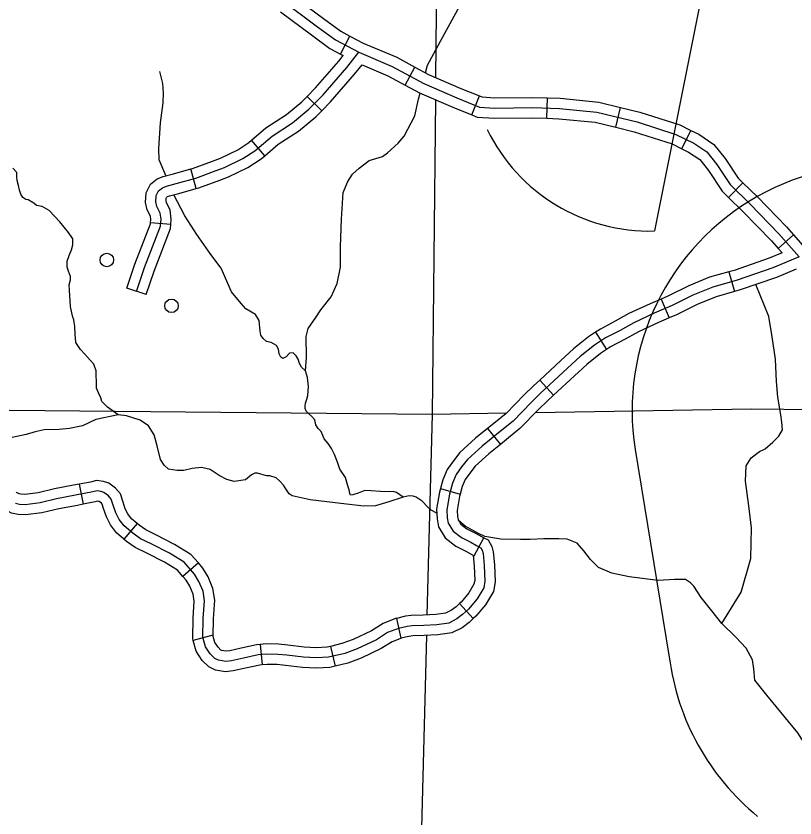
# Model space of a CAD drawing. Extents: x 22866 to 28196, y 1324810 to 1328105.
# Drawn here: x 24889.7 to 25027.1, y 1326082.2 to 1326223.5 of the extents above; entities that cross this region are included whole.
import ezdxf

# ---------------------------------------------------------------- set-up
doc = ezdxf.new("R2010")
doc.units = 0
for name, color, linetype in [('Level 32', 7, 'Continuous'), ('Level 35', 7, 'Continuous'), ('Level 5', 7, 'Continuous'), ('Level 56', 7, 'Continuous'), ('Level 63', 7, 'Continuous')]:
    doc.layers.add(name, color=color, linetype=linetype)

msp = doc.modelspace()

# ---------------------------------------------------------------- linework, layer by layer
at = {"layer": 'Level 32'}
for p, q in [((24946.92, 1326216.84), (24948.61, 1326220.02)), ((24958.33, 1326211.38), (24960.04, 1326214.54)), ((24943.63, 1326206.85), (24941.06, 1326209.38)), ((24970.06, 1326206.12), (24971.42, 1326209.45)), ((24983.3, 1326205.52), (24983.41, 1326209.12)), ((24995.47, 1326203.94), (24996.31, 1326207.44)), ((25007.12, 1326200.16), (25008.7, 1326203.39)), ((24933.58, 1326198.92), (24931.24, 1326201.66)), ((24921.52, 1326193.14), (24920.55, 1326196.61)), ((25015.35, 1326191.59), (25017.87, 1326194.16)), ((24917.03, 1326186.8), (24913.45, 1326187.11)), ((25024.09, 1326182.59), (25026.79, 1326184.97)), ((25015.42, 1326178.46), (25016.4, 1326175)), ((24912.69, 1326174.45), (24909.28, 1326175.61)), ((25003.47, 1326173.68), (25004.88, 1326170.37)), ((24991.91, 1326167.83), (24993.84, 1326164.8)), ((24982.06, 1326159.39), (24984.51, 1326156.75)), ((24972.87, 1326150.86), (24975.13, 1326148.06)), ((24900.87, 1326141.05), (24901.55, 1326137.51)), ((24964.56, 1326140.27), (24968.02, 1326139.28)), ((24911.09, 1326134.11), (24908.76, 1326131.36)), ((24970.53, 1326128.42), (24972.2, 1326131.61)), ((24921.88, 1326127.17), (24919.16, 1326124.81)), ((24967.89, 1326120.01), (24970.35, 1326117.37)), ((24956.79, 1326117.41), (24957.59, 1326113.9)), ((24924.46, 1326114.42), (24920.97, 1326113.51)), ((24932.8, 1326112.8), (24933.14, 1326109.22)), ((24945.17, 1326112.48), (24946, 1326108.98))]:
    msp.add_line(p, q, dxfattribs=at)
for points in [[(24904.04, 1326263.31), (24904.55, 1326262.4), (24906.54, 1326258.5), (24909.55, 1326253.56), (24911.33, 1326251.42), (24914.83, 1326247.71), (24920.5, 1326241.45), (24924.55, 1326237.03), (24928.89, 1326232.54), (24936.61, 1326226.36), (24942.86, 1326221.64), (24946.03, 1326219.36), (24950.17, 1326217.15)], [(24938.52, 1326227.18), (24943.93, 1326223.09), (24946.98, 1326220.89), (24948.61, 1326220.02)], [(24936.35, 1326224.3), (24941.8, 1326220.2), (24945.07, 1326217.83), (24946.92, 1326216.84)], [(24948.61, 1326220.02), (24950.95, 1326218.78), (24956.84, 1326216.27), (24960.04, 1326214.54)], [(24931.85, 1326199.81), (24934.87, 1326202.39), (24938.45, 1326204.73), (24941.36, 1326207.11), (24943.88, 1326209.67), (24948.03, 1326214.45), (24950.17, 1326217.15)], [(24946.92, 1326216.84), (24947.42, 1326216.58)], [(24950.17, 1326217.15), (24956.05, 1326214.65), (24961.65, 1326211.63), (24967.46, 1326209.13), (24971.43, 1326207.51), (24974.12, 1326207.32)], [(24941.06, 1326209.38), (24942.56, 1326210.9), (24946.64, 1326215.6), (24947.42, 1326216.58)], [(24943.63, 1326206.85), (24945.2, 1326208.45), (24949.41, 1326213.3), (24950.73, 1326214.96)], [(24950.73, 1326214.96), (24955.27, 1326213.03), (24958.33, 1326211.38)], [(24960.04, 1326214.54), (24962.43, 1326213.25), (24968.15, 1326210.79), (24971.42, 1326209.45)], [(24958.33, 1326211.38), (24960.86, 1326210.01), (24966.76, 1326207.47), (24970.06, 1326206.12)], [(24931.24, 1326201.66), (24933.79, 1326203.83), (24937.39, 1326206.18), (24940.14, 1326208.44), (24941.06, 1326209.38)], [(24971.42, 1326209.45), (24971.84, 1326209.28), (24974.17, 1326209.12), (24980.84, 1326209.2), (24983.41, 1326209.12)], [(24983.41, 1326209.12), (24985.64, 1326209.05), (24992.45, 1326208.37), (24996.31, 1326207.44)], [(24933.58, 1326198.92), (24935.95, 1326200.94), (24939.52, 1326203.27), (24942.57, 1326205.78), (24943.63, 1326206.85)], [(24974.12, 1326207.32), (24980.82, 1326207.4), (24985.53, 1326207.25), (24992.15, 1326206.59), (24999.21, 1326204.89), (25006.05, 1326202.68), (25009.21, 1326201.14), (25011.5, 1326199.59), (25013.26, 1326197.38), (25015.61, 1326193.85), (25019.15, 1326190.39), (25024.22, 1326185.16), (25027.79, 1326181.11)], [(24996.31, 1326207.44), (24999.7, 1326206.63), (25006.73, 1326204.36), (25008.7, 1326203.39)], [(24970.06, 1326206.12), (24971.02, 1326205.73), (24974.07, 1326205.52), (24980.8, 1326205.6), (24983.3, 1326205.52)], [(24983.3, 1326205.52), (24985.41, 1326205.45), (24991.85, 1326204.81), (24995.47, 1326203.94)], [(24995.47, 1326203.94), (24998.72, 1326203.16), (25005.38, 1326201.01), (25007.12, 1326200.16)], [(25008.7, 1326203.39), (25010.12, 1326202.7), (25012.73, 1326200.93), (25014.72, 1326198.45), (25017.01, 1326195), (25017.87, 1326194.16)], [(24920.55, 1326196.61), (24920.87, 1326196.7), (24924.39, 1326197.99), (24925.79, 1326198.51), (24928.83, 1326199.98), (24930.77, 1326201.26), (24931.24, 1326201.66)], [(24914.54, 1326190), (24914.37, 1326190.83), (24914.44, 1326191.91), (24914.86, 1326192.74), (24915.55, 1326193.29), (24916.24, 1326193.57), (24917.97, 1326194.02), (24921.42, 1326194.99), (24925.02, 1326196.3), (24926.5, 1326196.85), (24929.72, 1326198.41), (24931.85, 1326199.81)], [(25007.12, 1326200.16), (25008.31, 1326199.58), (25010.26, 1326198.25), (25011.81, 1326196.32), (25014.22, 1326192.69), (25015.35, 1326191.59)], [(24921.52, 1326193.14), (24921.98, 1326193.27), (24925.64, 1326194.61), (24927.21, 1326195.2), (24930.61, 1326196.84), (24932.94, 1326198.37), (24933.58, 1326198.92)], [(24913.45, 1326187.11), (24913.49, 1326187.69), (24913.42, 1326188.28), (24912.83, 1326189.39), (24912.56, 1326190.71), (24912.67, 1326192.39), (24913.42, 1326193.9), (24914.63, 1326194.86), (24915.67, 1326195.28), (24917.5, 1326195.76), (24920.55, 1326196.61)], [(25017.87, 1326194.16), (25020.42, 1326191.66), (25025.54, 1326186.38), (25026.79, 1326184.97)], [(24917.03, 1326186.8), (24917.11, 1326187.76), (24916.91, 1326189.38), (24916.26, 1326190.62), (24916.18, 1326190.96), (24916.21, 1326191.43), (24916.29, 1326191.58), (24916.46, 1326191.72), (24916.8, 1326191.85), (24918.44, 1326192.28), (24921.52, 1326193.14)], [(25015.35, 1326191.59), (25017.87, 1326189.12), (25022.9, 1326183.94), (25024.09, 1326182.59)], [(24910.98, 1326175.03), (24912.4, 1326179.21), (24915.2, 1326186.51), (24915.3, 1326187.72), (24915.17, 1326188.83), (24914.54, 1326190)], [(24909.28, 1326175.61), (24910.71, 1326179.82), (24913.43, 1326186.92), (24913.45, 1326187.11)], [(24912.69, 1326174.45), (24914.1, 1326178.6), (24916.97, 1326186.1), (24917.03, 1326186.8)], [(25026.79, 1326184.97), (25029.15, 1326182.3), (25031.31, 1326179.82), (25035.05, 1326176.19), (25035.45, 1326175.73)], [(25024.78, 1326181.8), (25022.53, 1326180.86), (25016.32, 1326178.72), (25015.42, 1326178.46)], [(25024.09, 1326182.59), (25024.78, 1326181.8)], [(25027.79, 1326181.11), (25023.17, 1326179.17), (25016.86, 1326177), (25012.59, 1326175.79), (25009.07, 1326174.34), (25005.41, 1326172.55), (25002.24, 1326171.2), (24998.62, 1326169.51), (24996.24, 1326168.16), (24993.66, 1326166.82), (24991.7, 1326165.56), (24989.21, 1326163.53), (24986.97, 1326161.49), (24982.21, 1326157.07), (24980.6, 1326155.52), (24977.36, 1326152.17), (24975.08, 1326150.33), (24971.91, 1326147.77), (24969.32, 1326145.43), (24968.29, 1326144.08), (24967.32, 1326142.73)], [(25027.29, 1326178.95), (25023.81, 1326177.49), (25017.4, 1326175.28), (25016.4, 1326175)], [(25015.42, 1326178.46), (25012, 1326177.5), (25008.33, 1326175.98), (25004.66, 1326174.19), (25003.47, 1326173.68)], [(25016.4, 1326175), (25013.17, 1326174.09), (25009.81, 1326172.7), (25006.16, 1326170.91), (25004.88, 1326170.37)], [(25003.47, 1326173.68), (25001.51, 1326172.85), (24997.79, 1326171.11), (24995.38, 1326169.75), (24992.76, 1326168.38), (24991.91, 1326167.83)], [(25004.88, 1326170.37), (25002.97, 1326169.56), (24999.44, 1326167.91), (24997.1, 1326166.58), (24994.56, 1326165.26), (24993.84, 1326164.8)], [(24991.91, 1326167.83), (24990.64, 1326167.02), (24988.04, 1326164.89), (24985.75, 1326162.82), (24982.06, 1326159.39)], [(24993.84, 1326164.8), (24992.75, 1326164.1), (24990.39, 1326162.16), (24988.19, 1326160.16), (24984.51, 1326156.75)], [(24982.06, 1326159.39), (24980.97, 1326158.38), (24979.33, 1326156.79), (24976.14, 1326153.5), (24973.95, 1326151.73), (24972.87, 1326150.86)], [(24984.51, 1326156.75), (24983.45, 1326155.76), (24981.87, 1326154.24), (24978.58, 1326150.84), (24976.21, 1326148.93), (24975.13, 1326148.06)], [(24972.87, 1326150.86), (24970.74, 1326149.14), (24967.99, 1326146.65), (24966.84, 1326145.15), (24965.74, 1326143.61), (24965, 1326141.8), (24964.56, 1326140.27)], [(24975.13, 1326148.06), (24973.08, 1326146.4), (24970.65, 1326144.2), (24969.73, 1326143.01), (24968.91, 1326141.86), (24968.41, 1326140.62), (24968.02, 1326139.28)], [(24967.32, 1326142.73), (24966.7, 1326141.21), (24966.15, 1326139.27), (24965.7, 1326136.55), (24965.77, 1326135.13), (24965.94, 1326134.17), (24966.77, 1326132.79), (24968.25, 1326131.65), (24969.91, 1326130.82), (24970.94, 1326130.23), (24971.67, 1326129.85), (24971.94, 1326129.4), (24972.08, 1326128.82), (24972.29, 1326126.74), (24972.39, 1326123.98), (24972.19, 1326122.8), (24971.05, 1326120.83), (24969.5, 1326119.04), (24968.46, 1326118.07), (24967.43, 1326117.31), (24966.01, 1326116.59), (24963.94, 1326116.28), (24961.6, 1326116.17), (24959.56, 1326116.1), (24958.7, 1326116), (24957.18, 1326115.65), (24955.25, 1326114.89), (24953.26, 1326113.65), (24949.88, 1326112.03), (24947.71, 1326111.24), (24944.81, 1326110.55), (24942.67, 1326110.44), (24940.4, 1326110.55), (24937.47, 1326110.92), (24935.89, 1326111.06), (24933.92, 1326111.1), (24932.44, 1326110.96), (24929.82, 1326110.37), (24927.72, 1326109.92), (24926.72, 1326109.82), (24925.44, 1326110.03), (24924.78, 1326110.34), (24923.96, 1326111.17), (24923.13, 1326112.37), (24922.68, 1326114.1), (24922.75, 1326117.38), (24922.96, 1326120.52), (24922.71, 1326122.18), (24921.99, 1326123.9), (24921.2, 1326125.22)], [(24900.87, 1326141.05), (24899.89, 1326140.86), (24896.51, 1326140.23), (24893.64, 1326139.55), (24891.32, 1326139.24), (24890.58, 1326139.29), (24890.28, 1326139.35), (24889.84, 1326139.61), (24889.74, 1326139.67)], [(24911.09, 1326134.11), (24910.1, 1326134.95), (24909.46, 1326135.8), (24909, 1326136.72), (24908.6, 1326137.89), (24908.14, 1326139.34), (24907.25, 1326140.36), (24906.09, 1326141.22), (24905.18, 1326141.54), (24903.91, 1326141.72), (24902.85, 1326141.43), (24900.87, 1326141.05)], [(24921.2, 1326125.22), (24919.4, 1326127.29), (24916.82, 1326128.87), (24913.58, 1326130.53), (24911.68, 1326131.43), (24910.33, 1326132.4), (24908.78, 1326133.71), (24907.92, 1326134.85), (24907.33, 1326136.02), (24906.88, 1326137.33), (24906.54, 1326138.44), (24906.02, 1326139.02), (24905.23, 1326139.61), (24904.75, 1326139.78), (24904.02, 1326139.89), (24903.26, 1326139.68), (24900.23, 1326139.09), (24896.88, 1326138.47)], [(24964.56, 1326140.27), (24964.39, 1326139.67), (24963.89, 1326136.65), (24963.98, 1326134.93), (24964.23, 1326133.52), (24965.4, 1326131.57), (24967.29, 1326130.11), (24969.06, 1326129.23), (24970.08, 1326128.65), (24970.53, 1326128.42)], [(24968.02, 1326139.28), (24967.91, 1326138.88), (24967.51, 1326136.44), (24967.56, 1326135.34), (24967.66, 1326134.81), (24968.14, 1326134), (24969.21, 1326133.18), (24970.76, 1326132.41), (24971.81, 1326131.81), (24972.2, 1326131.61)], [(24896.88, 1326138.47), (24893.97, 1326137.78), (24891.38, 1326137.44), (24890.35, 1326137.5), (24889.62, 1326137.64)], [(24908.76, 1326131.36), (24907.47, 1326132.46), (24906.38, 1326133.89), (24905.67, 1326135.32), (24905.17, 1326136.77), (24904.94, 1326137.53), (24904.8, 1326137.69), (24904.37, 1326138), (24904.31, 1326138.03), (24904.14, 1326138.05), (24903.67, 1326137.92), (24901.55, 1326137.51)], [(24901.55, 1326137.51), (24900.56, 1326137.32), (24897.26, 1326136.71), (24894.3, 1326136.01), (24891.44, 1326135.63), (24890.12, 1326135.72), (24888.97, 1326135.93), (24888.03, 1326136.5), (24887.97, 1326136.53)], [(24921.88, 1326127.17), (24920.58, 1326128.68), (24917.7, 1326130.45), (24914.37, 1326132.15), (24912.6, 1326132.99), (24911.44, 1326133.82), (24911.09, 1326134.11)], [(24919.16, 1326124.81), (24918.23, 1326125.9), (24915.94, 1326127.3), (24912.78, 1326128.92), (24910.76, 1326129.87), (24909.23, 1326130.97), (24908.76, 1326131.36)], [(24972.2, 1326131.61), (24972.94, 1326131.22), (24973.63, 1326130.1), (24973.86, 1326129.11), (24974.09, 1326126.87), (24974.2, 1326123.86), (24973.9, 1326122.17), (24972.52, 1326119.78), (24970.79, 1326117.79), (24970.35, 1326117.37)], [(24970.3, 1326128.54), (24970.3, 1326128.52), (24970.49, 1326126.62), (24970.59, 1326124.11), (24970.47, 1326123.42), (24969.57, 1326121.88), (24968.2, 1326120.29), (24967.89, 1326120.01)], [(24924.49, 1326114.31), (24924.55, 1326117.3), (24924.77, 1326120.59), (24924.46, 1326122.66), (24923.6, 1326124.72), (24922.66, 1326126.28), (24921.88, 1326127.17)], [(24920.97, 1326113.51), (24920.88, 1326113.89), (24920.95, 1326117.46), (24921.15, 1326120.45), (24920.97, 1326121.69), (24920.38, 1326123.09), (24919.74, 1326124.15), (24919.16, 1326124.81)], [(24967.89, 1326120.01), (24967.31, 1326119.46), (24966.48, 1326118.85), (24965.45, 1326118.32), (24963.77, 1326118.07), (24961.53, 1326117.97), (24959.42, 1326117.9), (24958.39, 1326117.78), (24956.79, 1326117.41)], [(24956.79, 1326117.41), (24956.65, 1326117.38), (24954.44, 1326116.51), (24952.39, 1326115.23), (24949.18, 1326113.69), (24947.19, 1326112.96), (24945.17, 1326112.48)], [(24970.35, 1326117.37), (24969.61, 1326116.68), (24968.38, 1326115.77), (24966.57, 1326114.85), (24964.12, 1326114.48), (24961.67, 1326114.37), (24959.7, 1326114.31), (24959.01, 1326114.22), (24957.59, 1326113.9)], [(24932.8, 1326112.8), (24932.16, 1326112.74), (24929.44, 1326112.13), (24927.43, 1326111.7), (24926.77, 1326111.64), (24925.98, 1326111.76), (24925.84, 1326111.83), (24925.35, 1326112.32), (24924.79, 1326113.13), (24924.46, 1326114.42)], [(24957.71, 1326113.93), (24956.06, 1326113.28), (24954.13, 1326112.07), (24950.58, 1326110.37), (24948.23, 1326109.51), (24946, 1326108.98)], [(24933.14, 1326109.22), (24932.72, 1326109.18), (24930.2, 1326108.61), (24928, 1326108.14), (24926.66, 1326108), (24924.9, 1326108.29), (24923.73, 1326108.84), (24922.57, 1326110.01), (24921.47, 1326111.62), (24920.97, 1326113.51)], [(24945.17, 1326112.48), (24944.56, 1326112.34), (24942.67, 1326112.24), (24940.55, 1326112.34), (24937.66, 1326112.71), (24935.98, 1326112.86), (24933.86, 1326112.9), (24932.8, 1326112.8)], [(24946, 1326108.98), (24945.07, 1326108.75), (24942.68, 1326108.64), (24940.24, 1326108.75), (24937.27, 1326109.13), (24935.8, 1326109.26), (24933.99, 1326109.3), (24933.14, 1326109.22)]]:
    msp.add_lwpolyline(points, dxfattribs=at)
at = {"layer": 'Level 35'}
for points in [[(24961.91, 1326213.53), (24962.26, 1326214.87), (24964.93, 1326219.74), (24967.96, 1326225.34), (24970.16, 1326228.21)], [(24915.22, 1326204.7), (24915.69, 1326208.23), (24915.75, 1326210.01), (24915.64, 1326211.63), (24915.12, 1326213.78)], [(24958.15, 1326202.35), (24960.07, 1326205.97), (24960.7, 1326208.9), (24960.97, 1326209.95)], [(24916.14, 1326195.47), (24914.96, 1326198.21), (24914.91, 1326200.2), (24915.22, 1326204.7)], [(24940.79, 1326161.02), (24940.94, 1326163.38), (24940.89, 1326167.05), (24941.26, 1326168.51), (24942.57, 1326170.45), (24943.45, 1326171.76), (24945.28, 1326174.06), (24946.38, 1326176.41), (24946.96, 1326179.29), (24946.96, 1326182.9), (24947.11, 1326187.77), (24947.32, 1326190.57), (24947.38, 1326192.46), (24948.21, 1326194.39), (24949.05, 1326195.65), (24950.25, 1326196.75), (24951.98, 1326198.06), (24954.33, 1326198.79), (24955.22, 1326199.42), (24957.1, 1326201.14), (24958.15, 1326202.35)], [(24899.37, 1326177.64), (24899.01, 1326178.59), (24898.75, 1326179.3), (24898.77, 1326180.32), (24899.09, 1326181.37), (24899.5, 1326182.36), (24899.77, 1326183.25), (24899.74, 1326184.27), (24898.98, 1326185.42), (24897.47, 1326187.28), (24895.56, 1326189.27), (24894.33, 1326190), (24893.34, 1326190.16), (24892.89, 1326190.55), (24891.9, 1326191.15), (24891.45, 1326191.21), (24890.93, 1326191.55), (24890.59, 1326192.16), (24890.33, 1326192.86), (24890.2, 1326193.67), (24889.96, 1326194.56), (24889.91, 1326195.14), (24889.86, 1326195.95), (24889.18, 1326196.76)], [(24924.11, 1326181.54), (24921.6, 1326185.03), (24919.51, 1326188.32), (24917.57, 1326192.05)], [(24940.79, 1326161.02), (24940.06, 1326161.66), (24939.69, 1326162.34), (24939.48, 1326163.07), (24939.11, 1326163.65), (24938.59, 1326164.17), (24937.96, 1326164.12), (24937.34, 1326163.49), (24936.76, 1326163.17), (24936.4, 1326163.44), (24936.13, 1326164.01), (24935.98, 1326164.85), (24935.66, 1326165.48), (24934.72, 1326166), (24933.89, 1326166.21), (24933.31, 1326166.73), (24932.89, 1326167.31), (24932.79, 1326167.99), (24932.63, 1326169.87), (24931.95, 1326170.97), (24930.28, 1326171.97), (24929.44, 1326172.86), (24927.72, 1326174.95), (24927.09, 1326176.41), (24925.89, 1326179.13), (24924.11, 1326181.54)], [(24907.73, 1326153.25), (24905.85, 1326154.61), (24904.86, 1326155.65), (24904.68, 1326156.26), (24904.29, 1326157.12), (24903.95, 1326157.98), (24903.92, 1326159.19), (24903.84, 1326160.15), (24903.87, 1326161.04), (24903.58, 1326161.83), (24903.45, 1326162.17), (24902.8, 1326162.9), (24901.85, 1326163.95), (24901.12, 1326164.79), (24900.29, 1326165.99), (24900.16, 1326167.51), (24900.1, 1326168.85), (24899.95, 1326170), (24899.74, 1326170.5), (24899.58, 1326171.26), (24899.32, 1326172.38), (24899.27, 1326173.33), (24899.24, 1326174.24), (24899.19, 1326175.26), (24899.11, 1326176.18), (24899.32, 1326177.04), (24899.37, 1326177.64)], [(25014.15, 1326116.52), (25017.59, 1326122.02), (25019.27, 1326127.98), (25019.4, 1326133.35), (25018.93, 1326137.24), (25018.33, 1326141.6), (25018.46, 1326144.28), (25019.34, 1326145.69), (25020.81, 1326146.82), (25021.81, 1326147.29), (25023.15, 1326148.43), (25024.23, 1326149.51), (25024.83, 1326150.65), (25024.76, 1326151.99), (25024.56, 1326153.26), (25024.02, 1326156.41), (25023.82, 1326159.12), (25023.62, 1326163.08), (25023.02, 1326167.03), (25022.42, 1326170.59), (25020.17, 1326176.24)], [(24957.98, 1326138.79), (24956.83, 1326139.59), (24956.23, 1326139.75), (24955.63, 1326139.72), (24953.98, 1326139.75), (24952.31, 1326139.86), (24951.24, 1326139.92), (24950.03, 1326139.49), (24949.13, 1326139.18), (24948.73, 1326139.12), (24948.56, 1326139.39), (24948.49, 1326140.06), (24948.26, 1326140.76), (24947.82, 1326142.24), (24946.85, 1326143.71), (24946.42, 1326144.92), (24945.91, 1326146.26), (24945.38, 1326147.33), (24944.77, 1326148.2), (24944.07, 1326149.07), (24943.84, 1326149.61), (24943.54, 1326150.31), (24943.03, 1326150.85), (24942.6, 1326151.52), (24942.4, 1326152.39), (24941.89, 1326152.96), (24941.29, 1326153.5), (24941.22, 1326153.57), (24940.86, 1326153.9), (24940.72, 1326154.4), (24940.69, 1326154.84), (24940.79, 1326155.34), (24940.99, 1326156.01), (24941.16, 1326156.65), (24941.32, 1326158.27), (24941.12, 1326159.85), (24940.79, 1326161.02)], [(24914.08, 1326149.75), (24913.08, 1326151.32), (24911.65, 1326152.32), (24909.23, 1326153.11), (24907.73, 1326153.25), (24903.81, 1326152.46), (24901.46, 1326151.32), (24899.17, 1326150.89), (24897.32, 1326150.68), (24894.68, 1326150.61), (24893.11, 1326150.25), (24891.54, 1326149.82), (24889.06, 1326149.25)], [(24941.58, 1326138.29), (24938.39, 1326138.97), (24937.89, 1326139.33), (24937.18, 1326140.4), (24936.89, 1326140.9), (24936.25, 1326141.61), (24935.61, 1326142.18), (24934.47, 1326142.54), (24933.9, 1326142.54), (24932.33, 1326142.97), (24931.83, 1326142.97), (24931.26, 1326142.68), (24930.19, 1326141.83), (24928.2, 1326141.54), (24926.91, 1326141.9), (24925.56, 1326142.61), (24923.99, 1326143.61), (24922.42, 1326143.97), (24920.78, 1326143.83), (24919.35, 1326143.47), (24918.14, 1326143.47), (24916.64, 1326143.68), (24915.86, 1326144.4), (24915.22, 1326145.4), (24914.65, 1326147.82), (24914.08, 1326149.75)], [(24963.93, 1326135.92), (24962.9, 1326136.5), (24962.26, 1326137.07), (24961.33, 1326138.07), (24960.26, 1326138.79), (24959.76, 1326138.93), (24959.05, 1326139), (24957.98, 1326138.79), (24955.48, 1326137.93), (24953.13, 1326137.22), (24951.06, 1326137.15), (24947, 1326137.65), (24941.58, 1326138.29)], [(24975.22, 1326131.36), (24972.41, 1326131.83), (24971.29, 1326132.36), (24970.2, 1326132.96), (24968.94, 1326133.65), (24967.67, 1326134.71)], [(25019.99, 1326106.5), (25019.79, 1326108.52), (25019.57, 1326110.09), (25018.43, 1326112.16), (25016.65, 1326114.09), (25014.15, 1326116.52), (25012.37, 1326118.73), (25010.52, 1326121.09), (25009.23, 1326123.08), (25008.66, 1326123.66), (25007.74, 1326124.23), (25005.81, 1326124.23), (25002.96, 1326124.08), (24997.82, 1326124.73), (24994.76, 1326125.37), (24992.4, 1326126.37), (24990.98, 1326127.8), (24989.84, 1326129.29), (24988.63, 1326130.65), (24986.91, 1326131.36), (24985.42, 1326131.44), (24982.78, 1326131.44), (24980.35, 1326131.29), (24978.64, 1326131.29), (24975.22, 1326131.36)], [(25058.42, 1326087.58), (25056.35, 1326087.52), (25053.93, 1326087.09), (25052.64, 1326087.09), (25049.79, 1326087.23), (25047.58, 1326087.73), (25043.59, 1326088.73), (25040.52, 1326089.3), (25037.38, 1326090.09), (25034.39, 1326090.66), (25032.68, 1326091.02), (25031.32, 1326092.3), (25029.26, 1326094.51), (25027.54, 1326097.23), (25022.12, 1326103.86), (25019.99, 1326106.5)]]:
    msp.add_lwpolyline(points, dxfattribs=at)
at = {"layer": 'Level 5'}
for points in [[(24964.38, 1326280.66), (24963.7, 1326212.71)], [(24963.66, 1326208.8), (24963.1, 1326153.34)], [(24963.1, 1326153.34), (24832.64, 1326154.59)], [(24963.1, 1326153.34), (24962.18, 1326118)], [(24976.19, 1326153.56), (24963.1, 1326153.34)], [(25059.47, 1326153.85), (25019.39, 1326154.27), (24981.29, 1326153.64)], [(24962.09, 1326114.39), (24960.26, 1326044.34)]]:
    msp.add_lwpolyline(points, dxfattribs=at)
at = {"layer": 'Level 56'}
for centre in [(24905.75, 1326180.56), (24917.15, 1326172.48)]:
    msp.add_circle(centre, 1.2, dxfattribs=at)
at = {"layer": 'Level 63'}
for p, q in [((25014.39, 1326246.3), (25002.27, 1326185.67)), ((24998.87, 1326147.19), (25004.89, 1326110.6))]:
    msp.add_line(p, q, dxfattribs=at)
for centre, radius, start, end in [((25001.35, 1326217.38), 31.72, 205.8758, 271.6746), ((25041.66, 1326153.97), 43.33, 49.5013, 189.0036), ((25047.87, 1326116.09), 43.33, 187.283, 230.7808)]:
    msp.add_arc(centre, radius, start, end, dxfattribs=at)

doc.saveas('drawing.dxf')
